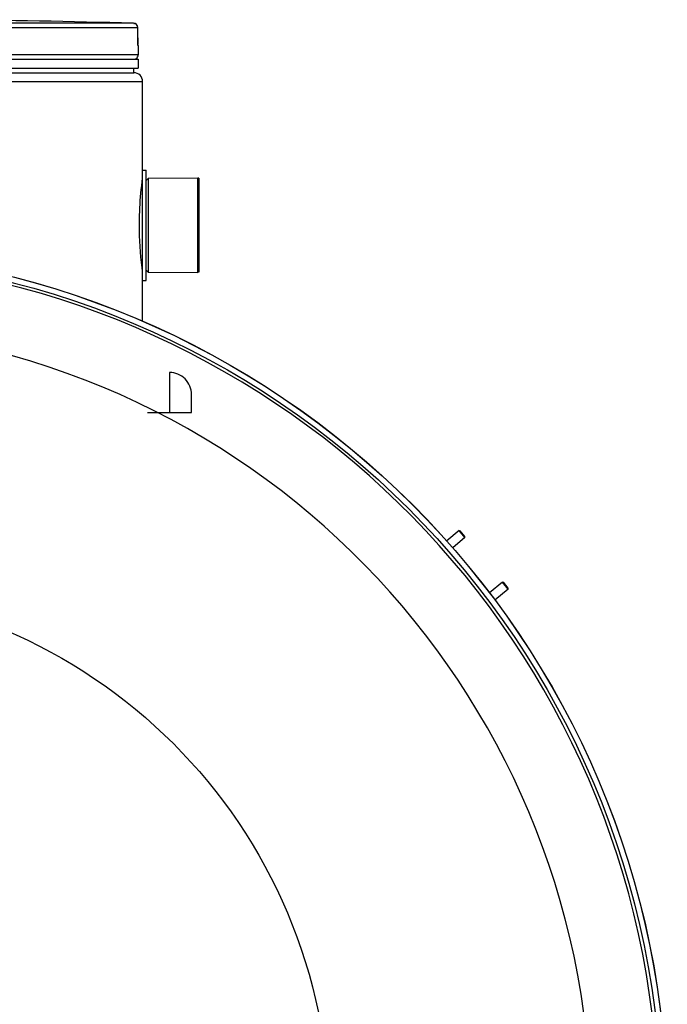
# Model space of a CAD drawing. Header units: millimetres. Extents: x 0 to 297, y 0 to 210.
# Tile 453 of 455: x 243.41 to 249.19, y 155.57 to 164.35. Entities that reach past the tile are written whole.
import ezdxf

# ---------------------------------------------------------------- set-up
doc = ezdxf.new("R2010")
doc.units = ezdxf.units.MM
doc.header["$LTSCALE"] = 16.335
doc.layers.get('0').update_dxf_attribs({"linetype": 'CONTINUOUS'})
doc.layers.add('01_GLOBAL', color=7, linetype='CONTINUOUS')
doc.layers.add('AXES_REF', color=7, linetype='CONTINUOUS')

msp = doc.modelspace()

# ---------------------------------------------------------------- linework, layer by layer
at = {"color": 9, "linetype": 'Continuous'}
for p, q in [((244.4273, 164.3163), (241.5856, 164.3163)), ((244.4662, 164.2763), (241.5876, 164.2763)), ((244.4345, 164.3112), (244.4315, 164.3096)), ((244.4379, 164.3125), (244.4352, 164.3116)), ((244.4662, 164.2763), (244.4662, 164.2767)), ((244.4667, 164.1864), (244.4662, 164.2763)), ((244.4667, 164.1864), (244.4668, 164.1866)), ((244.4702, 164.1162), (244.4695, 164.1162)), ((244.4702, 164.0353), (238.3902, 164.0353)), ((243.478, 163.9969), (243.5873, 163.9969)), ((244.4413, 163.9969), (244.4542, 163.9969)), ((244.5062, 162.9049), (244.5062, 162.1257)), ((244.7502, 161.2016), (244.7502, 160.8456)), ((244.5542, 160.8456), (244.9462, 160.8456))]:
    msp.add_line(p, q, dxfattribs=at)
at = {"color": 7, "linetype": 'Continuous'}
for p, q in [((244.4668, 164.1816), (244.4662, 164.2766)), ((244.4669, 164.1733), (244.4668, 164.1832)), ((244.467, 164.1657), (244.4669, 164.1751)), ((244.4672, 164.1583), (244.467, 164.1671)), ((244.4674, 164.1517), (244.4672, 164.1598)), ((244.4676, 164.1455), (244.4674, 164.1529)), ((244.4678, 164.1412), (244.4676, 164.1468)), ((244.4678, 164.1402), (244.4677, 164.1423)), ((244.468, 164.1364), (244.4678, 164.1412)), ((244.4681, 164.133), (244.4679, 164.1372)), ((244.4684, 164.1279), (244.468, 164.1354)), ((244.4684, 164.1288), (244.4682, 164.1315)), ((244.4685, 164.1266), (244.4684, 164.1288)), ((244.4702, 164.1162), (244.4702, 164.0353)), ((238.3902, 163.9953), (244.4702, 163.9953)), ((244.4542, 163.9953), (244.4542, 163.9969)), ((244.4702, 163.9953), (244.4702, 163.9153)), ((238.3902, 163.9153), (244.4702, 163.9153)), ((244.4302, 163.8753), (244.4302, 163.9153)), ((238.4302, 163.8753), (244.4302, 163.8753)), ((244.5102, 162.0233), (244.5102, 163.0073)), ((244.5102, 163.0073), (244.5422, 163.0073)), ((244.5422, 162.0233), (244.5422, 163.0073)), ((244.5422, 162.9153), (244.5622, 162.9353)), ((244.5622, 162.9353), (245.0022, 162.9373)), ((244.5622, 162.0953), (244.5622, 162.9353)), ((245.0022, 162.0933), (245.0022, 162.9373)), ((244.5422, 162.1153), (244.5622, 162.0953)), ((244.5622, 162.0953), (245.0022, 162.0933)), ((244.5102, 162.0233), (244.5422, 162.0233)), ((244.9462, 160.8456), (244.9462, 161.0056)), ((247.3307, 159.7921), (247.221, 159.7)), ((247.3307, 159.7921), (247.3399, 159.7913)), ((247.3821, 159.7308), (247.3307, 159.7921)), ((247.3829, 159.74), (247.3399, 159.7913)), ((247.3821, 159.7308), (247.2739, 159.64)), ((247.3821, 159.7308), (247.3829, 159.74)), ((247.7164, 159.3325), (247.6026, 159.237)), ((247.7678, 159.2712), (247.6507, 159.173)), ((247.7164, 159.3325), (247.7255, 159.3317)), ((247.7678, 159.2712), (247.7164, 159.3325)), ((247.7686, 159.2804), (247.7255, 159.3317)), ((247.7678, 159.2712), (247.7686, 159.2804))]:
    msp.add_line(p, q, dxfattribs=at)
msp.add_lwpolyline([(244.4687, 164.1238), (244.4687, 164.1237), (244.4688, 164.1232), (244.4688, 164.123), (244.4688, 164.1231), (244.4688, 164.1233), (244.4688, 164.1237), (244.4687, 164.1242), (244.4687, 164.1249), (244.4686, 164.1257), (244.4685, 164.1266)], dxfattribs=at)
for radius in [7.7567, 7.756, 7.7063]:
    msp.add_circle((241.4302, 154.5393), radius, dxfattribs=at)
for centre, radius, start, end in [((241.4302, 48.8153), 115.5399, 88.513625, 89.344519), ((244.4262, 164.2763), 0.04, 0.47139, 88.50968), ((244.4302, 164.1162), 0.04, 0, 16.94785), ((244.4438, 163.9969), 0.0104, 0, 31.37829), ((244.4302, 164.0353), 0.04, 304.26436, 360), ((241.4302, 154.5393), 7.68, 278.27713, 261.72287), ((244.7502, 161.0056), 0.196, 359.99646, 90)]:
    msp.add_arc(centre, radius, start, end, dxfattribs=at)
at = {"color": 9, "linetype": 'Continuous'}
for centre, radius, start, end in [((244.4436, 164.2918), 0.0215, 112.88125, 114.99326), ((244.4421, 164.296), 0.017, 101.41141, 104.25096), ((245.8535, 164.1933), 1.3868, 180.28312, 182.05422)]:
    msp.add_arc(centre, radius, start, end, dxfattribs=at)
for points, knots in [([(244.4429, 164.3129), (244.4422, 164.313), (244.4408, 164.313), (244.4394, 164.3128), (244.4387, 164.3127)], [0, 0, 0, 0, 0.489837, 1, 1, 1, 1]), ([(244.4476, 164.3118), (244.4469, 164.3121), (244.4453, 164.3126), (244.4437, 164.3129), (244.4429, 164.3129)], [0, 0, 0, 0, 0.498239, 1, 1, 1, 1]), ([(244.4695, 164.1162), (244.4671, 164.1163), (244.4709, 164.1309), (244.4679, 164.1368), (244.4676, 164.1435)], [0, 0, 0, 0, 0.262414, 1, 1, 1, 1]), ([(244.4695, 164.1162), (244.4695, 164.1174), (244.4694, 164.1199), (244.4691, 164.1224), (244.4688, 164.1237)], [0, 0, 0, 0, 0.485542, 1, 1, 1, 1])]:
    msp.add_open_spline(points, degree=3, knots=knots, dxfattribs=at)
msp.add_open_spline([(244.4662, 164.2763), (244.4662, 164.2897), (244.46, 164.3067), (244.4476, 164.3118)], degree=3, dxfattribs=at)
at = {"color": 7, "linetype": 'Continuous'}
for points, knots in [([(244.4815, 162.5153), (244.4815, 162.5665), (244.485, 162.7065), (244.4981, 162.8461), (244.5101, 162.9341)], [0, 0, 0, 0, 0.365665, 1, 1, 1, 1]), ([(244.5101, 162.0965), (244.5082, 162.11), (244.4903, 162.2488), (244.4815, 162.3889), (244.4815, 162.5153)], [0, 0, 0, 0, 0.097216, 1, 1, 1, 1])]:
    msp.add_open_spline(points, degree=3, knots=knots, dxfattribs=at)
at = {"layer": '01_GLOBAL', "color": 7, "linetype": 'Continuous'}
for p, q in [((238.4302, 163.8753), (244.4302, 163.8753)), ((244.5102, 163.0073), (244.5102, 163.7953)), ((244.5102, 161.6582), (244.5102, 162.0233))]:
    msp.add_line(p, q, dxfattribs=at)
at = {"layer": '01_GLOBAL', "color": 9, "linetype": 'Continuous'}
msp.add_line((238.3502, 163.7953), (244.5102, 163.7953), dxfattribs=at)
at = {"layer": '01_GLOBAL', "color": 7, "linetype": 'Continuous'}
msp.add_arc((244.4302, 163.7953), 0.08, 0, 90, dxfattribs=at)
at = {"layer": 'AXES_REF', "color": 7, "linetype": 'Continuous'}
for p, q in [((245.0102, 162.9353), (245.0022, 162.9353)), ((245.0102, 162.9353), (245.0102, 162.0953)), ((245.0102, 162.0953), (245.0022, 162.0953))]:
    msp.add_line(p, q, dxfattribs=at)
at = {"layer": 'AXES_REF', "color": 9, "linetype": 'Continuous'}
msp.add_circle((241.4302, 154.5393), 4.7429, dxfattribs=at)
msp.add_arc((241.4302, 154.5393), 7.0756, 94.41181, 85.58819, dxfattribs=at)

doc.saveas('drawing.dxf')
